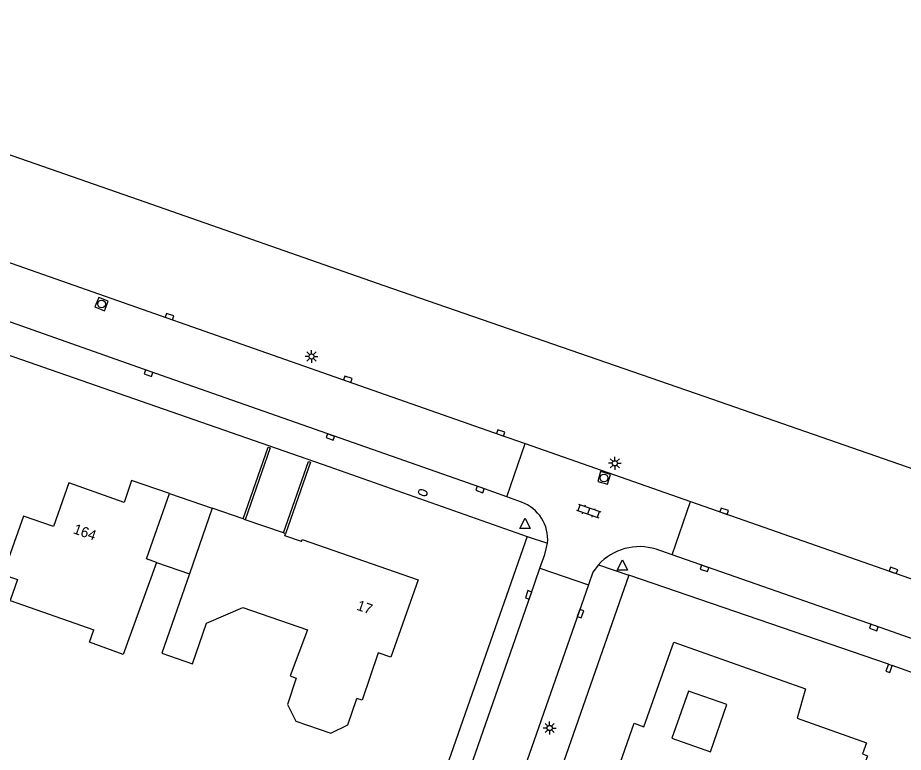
# Model space of a CAD drawing. Extents: x 131000 to 133014, y 396499 to 399001.
# Drawn here: x 131148.6 to 131235.1, y 396836.3 to 396908.1 of the extents above; entities that cross this region are included whole.
import ezdxf

# ---------------------------------------------------------------- set-up
doc = ezdxf.new("R2010")
doc.units = 0
for name, color, linetype in [('gg-afsc-muur', 7, 'Continuous'), ('gg-anno-huisnummerreeks BGT', 7, 'Continuous'), ('gg-bbg-gedigitaliseerde bebouwing', 7, 'Continuous'), ('gg-bbg-hoofdgebouw', 7, 'Continuous'), ('gg-bbg-luifel en loopbrug', 7, 'Continuous'), ('gg-knt-verharding', 7, 'Continuous'), ('gt-grn-groengrens', 7, 'Continuous'), ('gt-grn-weggrens', 7, 'Continuous'), ('gt-symb-brandkraan', 7, 'Continuous'), ('gt-symb-klinker verharding', 7, 'Continuous'), ('gt-symb-kolk', 7, 'Continuous'), ('gt-symb-lichtmast', 7, 'Continuous'), ('gt-symb-rioolschacht', 7, 'Continuous'), ('gt-symb-waterafsluiter', 7, 'Continuous')]:
    doc.layers.add(name, color=color, linetype=linetype)

# ---------------------------------------------------------------- blocks, each defined once
blk = doc.blocks.new('gt0-LMAST')
at = {"layer": 'gt-symb-lichtmast'}
for p, q in [((-0.182, 0.173), (-0.447, 0.438)), ((-0.005, 0.246), (-0.005, 0.621)), ((0.172, 0.173), (0.437, 0.438)), ((-0.255, -0.004), (-0.63, -0.004)), ((-0.182, -0.181), (-0.447, -0.446)), ((-0.005, -0.254), (-0.005, -0.629)), ((0.437, -0.446), (0.172, -0.181)), ((0.245, -0.004), (0.62, -0.004))]:
    blk.add_line(p, q, dxfattribs=at)
blk.add_circle((-0.005, -0.004), 0.25, dxfattribs=at)
blk = doc.blocks.new('gt0-KOLK')
at = {"layer": 'gt-symb-kolk'}
blk.add_lwpolyline([(0, 0), (0.375, 0), (0.375, 0.4), (-0.375, 0.4), (-0.375, 0), (0, 0)], dxfattribs=at)
blk = doc.blocks.new('gt0-BR')
at = {"layer": 'gt-symb-brandkraan'}
for centre, radius, start, end in [((-0.244, 0), 0.206, 107.56694, 252.43307), ((0.599, -2.664), 3, 106.89205, 107.56694), ((0, -0.691), 0.938, 73.10799, 106.89205), ((-0.599, -2.664), 3, 72.43309, 73.10799), ((0.244, 0), 0.206, 287.56695, 72.43309), ((0.599, 2.664), 3, 252.43307, 253.10797), ((0, 0.691), 0.938, 253.10797, 286.89206), ((-0.599, 2.664), 3, 286.89206, 287.56695)]:
    blk.add_arc(centre, radius, start, end, dxfattribs=at)
blk = doc.blocks.new('gt0-KL1')
at = {"layer": 'gt-symb-klinker verharding'}
for p, q in [((-1.15, 0.3), (1.15, 0.3)), ((-1, -0.3), (-1, 0.3)), ((-0.5, 0.3), (-0.5, 0.45)), ((0, -0.3), (0, 0.3)), ((0.5, 0.3), (0.5, 0.45)), ((1, -0.3), (1, 0.3)), ((-1.15, -0.3), (1.15, -0.3)), ((-0.5, -0.45), (-0.5, -0.3)), ((0.5, -0.45), (0.5, -0.3))]:
    blk.add_line(p, q, dxfattribs=at)
blk = doc.blocks.new('gt0-RS')
at = {"layer": 'gt-symb-rioolschacht'}
blk.add_lwpolyline([(-0.5, -0.5), (0.5, -0.5), (0.5, 0.5), (-0.5, 0.5)], close=True, dxfattribs=at)
blk.add_circle((0, 0), 0.375, dxfattribs=at)
blk = doc.blocks.new('gt0-WAFSL')
at = {"layer": 'gt-symb-waterafsluiter'}
for p, q in [((-0.5, -0.333), (0, 0.667)), ((0, 0.667), (0.5, -0.333)), ((0.5, -0.333), (-0.5, -0.333))]:
    blk.add_line(p, q, dxfattribs=at)

msp = doc.modelspace()

# ---------------------------------------------------------------- linework, layer by layer
at = {"layer": 'gg-afsc-muur'}
msp.add_line((131233.622, 396844.942), (131234.003, 396844.809), dxfattribs=at)
for points in [[(131170.6, 396859.123), (131173.045, 396866.139), (131173.243, 396866.07), (131170.802, 396859.053)], [(131174.543, 396857.752), (131176.978, 396864.74), (131177.176, 396864.671), (131174.745, 396857.681)], [(131233.622, 396844.942), (131233.38, 396844.249), (131233.761, 396844.116), (131234.003, 396844.809)]]:
    msp.add_lwpolyline(points, dxfattribs=at)
at = {"layer": 'gg-bbg-gedigitaliseerde bebouwing'}
for points in [[(131149.145, 396859.394), (131147.143, 396853.706), (131148.547, 396853.214), (131147.832, 396851.173), (131156.025, 396848.302)], [(131162.151, 396854.872), (131158.887, 396845.876), (131155.58, 396847.076), (131156.025, 396848.302)], [(131165.357, 396853.752), (131162.665, 396846.012), (131165.658, 396844.971), (131167.036, 396848.932)], [(131217.854, 396840.986), (131214.1, 396842.311), (131212.477, 396837.715), (131216.23, 396836.389), (131217.854, 396840.986)]]:
    msp.add_lwpolyline(points, dxfattribs=at)
at = {"layer": 'gg-bbg-hoofdgebouw'}
for p, q in [((131167.58, 396860.173), (131165.357, 396853.752)), ((131170.6, 396859.123), (131167.58, 396860.173)), ((131170.802, 396859.053), (131170.6, 396859.123)), ((131174.543, 396857.752), (131170.802, 396859.053)), ((131174.745, 396857.681), (131174.543, 396857.752))]:
    msp.add_line(p, q, dxfattribs=at)
for points in [[(131163.397, 396861.613), (131159.704, 396862.874), (131158.97, 396860.726), (131153.584, 396862.641), (131152.076, 396858.401), (131149.145, 396859.394)], [(131162.151, 396854.872), (131161.167, 396855.23), (131163.397, 396861.613)], [(131176.288, 396856.912), (131174.673, 396857.474), (131174.745, 396857.681)], [(131176.288, 396856.912), (131176.36, 396857.12), (131187.69, 396853.18), (131185.04, 396845.61), (131183.78, 396846.05), (131182.21, 396841.41), (131181.689, 396841.586)], [(131167.036, 396848.932), (131170.568, 396850.477), (131176.875, 396848.284), (131175.184, 396843.79), (131175.782, 396843.57), (131174.918, 396841.012), (131175.734, 396839.364), (131179.173, 396838.203), (131180.822, 396839.018), (131181.689, 396841.586)], [(131206.76, 396833.42), (131208.79, 396839.17), (131209.74, 396838.83), (131212.65, 396847.08), (131225.53, 396842.53), (131224.7, 396839.66), (131231.47, 396837.26), (131231.09, 396836.17), (131231.58, 396836), (131231.15, 396834.85)]]:
    msp.add_lwpolyline(points, dxfattribs=at)
at = {"layer": 'gg-bbg-luifel en loopbrug'}
for p, q in [((131163.397, 396861.613), (131167.58, 396860.173)), ((131162.151, 396854.872), (131165.357, 396853.752))]:
    msp.add_line(p, q, dxfattribs=at)
at = {"layer": 'gg-knt-verharding'}
for p, q in [((131196.34, 396861.287), (131198.139, 396866.506)), ((131198.139, 396866.506), (131214.303, 396860.822)), ((131197.788, 396860.765), (131196.34, 396861.287)), ((131212.509, 396855.61), (131214.303, 396860.822)), ((131212.509, 396855.61), (131210.93, 396856.163)), ((131199.588, 396854.314), (131204.334, 396852.704)), ((131233.622, 396844.942), (131208.277, 396853.625)), ((131238.224, 396843.291), (131234.003, 396844.809))]:
    msp.add_line(p, q, dxfattribs=at)
for points in [[(131196.34, 396861.287), (131193.803, 396862.191), (131161.426, 396873.548), (131142.494, 396880.22), (131124.136, 396886.609), (131107.629, 396892.431), (131077.21, 396903.103), (131062.725, 396908.153)], [(131057.925, 396906.386), (131178.969, 396864.236), (131198.343, 396857.395)], [(131127.33, 396891.327), (131180.764, 396872.582), (131195.687, 396867.331), (131198.139, 396866.506)], [(131214.303, 396860.822), (131250.545, 396848.124), (131268.281, 396841.947), (131270.141, 396841.268)], [(131198.343, 396857.395), (131190.692, 396835.562), (131183.935, 396815.741), (131178.235, 396799.478), (131176.682, 396795.144), (131174.998, 396791.607)], [(131199.588, 396854.314), (131200.079, 396855.65), (131200.338, 396856.751)], [(131266.467, 396836.734), (131248.913, 396842.866), (131232.273, 396848.711), (131212.509, 396855.61)], [(131178.205, 396793.266), (131179.674, 396797.253), (131198.667, 396851.634), (131199.588, 396854.314)], [(131205.297, 396854.642), (131204.76, 396853.941), (131204.334, 396852.704)], [(131208.277, 396853.625), (131198.36, 396825.302), (131188.417, 396796.785), (131186.302, 396790.799)], [(131204.334, 396852.704), (131195.312, 396826.899), (131189.904, 396811.284), (131184.218, 396795.068), (131182.541, 396790.627)]]:
    msp.add_lwpolyline(points, dxfattribs=at)
for centre, radius, start, end in [((131196.437, 396857.09), 3.916, 355.0387, 69.81498), ((131209.294, 396851.029), 5.388, 72.3289, 137.89195)]:
    msp.add_arc(centre, radius, start, end, dxfattribs=at)
at = {"layer": 'gt-grn-groengrens'}
msp.add_lwpolyline([(131129.386, 396901.11), (131160.363, 396890.317), (131184.337, 396881.928), (131215.593, 396871.121), (131257.563, 396856.537), (131273.122, 396863.789), (131273.649, 396863.841)], dxfattribs=at)
at = {"layer": 'gt-grn-weggrens'}
for p, q in [((131198.343, 396857.395), (131200.338, 396856.751)), ((131205.297, 396854.642), (131208.277, 396853.625))]:
    msp.add_line(p, q, dxfattribs=at)

# ---------------------------------------------------------------- block references
at = {"layer": 'gt-symb-brandkraan', "rotation": -17.3301086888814}
msp.add_blockref('gt0-BR', (131188.144, 396861.684), dxfattribs=at)
at = {"layer": 'gt-symb-klinker verharding', "rotation": -19.21431186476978}
msp.add_blockref('gt0-KL1', (131204.351, 396859.899), dxfattribs=at)
at = {"layer": 'gt-symb-kolk'}
for p, rotation in [((131163.334, 396878.696), -19.322482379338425), ((131161.426, 396873.548), 160.6775176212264), ((131180.764, 396872.582), -19.322482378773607), ((131195.687, 396867.331), -19.395528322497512), ((131179.179, 396867.315), 160.6775176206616), ((131193.803, 396862.191), 160.36929772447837), ((131217.517, 396859.686), -19.44956876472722), ((131215.73, 396854.483), 160.78568813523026), ((131234.04, 396853.906), -19.268414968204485), ((131198.667, 396851.634), 70.73158503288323), ((131203.361, 396849.94), -109.39552832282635), ((131232.273, 396848.711), 160.6775176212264)]:
    msp.add_blockref('gt0-KOLK', p, dxfattribs=dict(at, rotation=rotation))
at = {"layer": 'gt-symb-lichtmast'}
for p in [(131177.28, 396874.994), (131206.907, 396864.561), (131200.542, 396838.71)]:
    msp.add_blockref('gt0-LMAST', p, dxfattribs=at)
at = {"layer": 'gt-symb-rioolschacht'}
for p, rotation in [((131156.777, 396880.113), 158.15602307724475), ((131205.845, 396863.124), 163.92082762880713)]:
    msp.add_blockref('gt0-RS', p, dxfattribs=dict(at, rotation=rotation))
at = {"layer": 'gt-symb-waterafsluiter'}
for p in [(131198.135, 396858.539), (131207.638, 396854.466)]:
    msp.add_blockref('gt0-WAFSL', p, dxfattribs=at)

# ---------------------------------------------------------------- texts
at = {"layer": 'gg-anno-huisnummerreeks BGT'}
for s, rotation, p in [('164', 340.4, (131153.932, 396857.742)), ('17', 340.7, (131181.612, 396850.274))]:
    msp.add_text(s, height=1, rotation=rotation, dxfattribs=at).set_placement(p)

doc.saveas('drawing.dxf')
